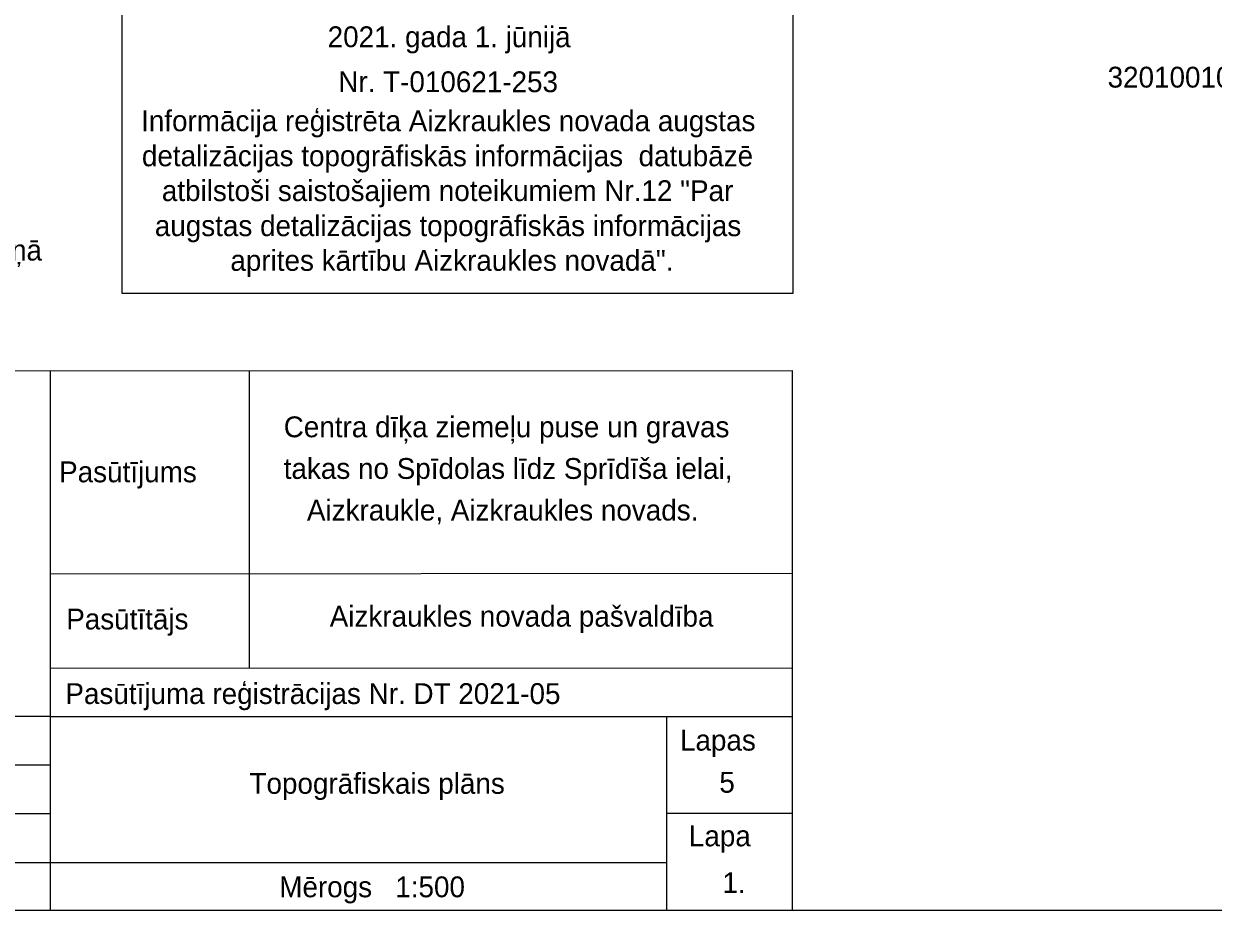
# Model space of a CAD drawing. Extents: x 576692 to 577659, y 273254 to 273799.
# Drawn here: x 577307 to 577364.1, y 273254.4 to 273296.9 of the extents above; entities that cross this region are included whole.
import ezdxf

# ---------------------------------------------------------------- set-up
doc = ezdxf.new("R2010")
doc.units = 0
for name, color, linetype in [('CELI_IELA_####_TKST_#', 7, 'Continuous'), ('GAZE_ELEM_####_####_#', 7, 'Continuous'), ('GEOD_SITP_####_TKST_#', 7, 'Continuous'), ('RAMI_UZMR_####_####_#', 7, 'Continuous'), ('SAKT_ELEM_####_####_#', 7, 'Continuous')]:
    doc.layers.add(name, color=color, linetype=linetype)

msp = doc.modelspace()

# ---------------------------------------------------------------- linework, layer by layer
at = {"layer": 'GAZE_ELEM_####_####_#'}
for points in [[(577340.934, 273326.031), (577341.508, 273325.553), (577344.766, 273323.639), (577348.869, 273321.271), (577351.47, 273321.042), (577353.08, 273319.608), (577353.662, 273318.98), (577355.046, 273319.732), (577358.131, 273319.35), (577362.247, 273316.988), (577364.206, 273313.657), (577365.293, 273312.891), (577368.083, 273312.675), (577372.531, 273310.246), (577373.613, 273308.431), (577375.649, 273308.091), (577379.648, 273306.893), (577382.695, 273305.248), (577385.153, 273302.456), (577389.104, 273301.452), (577389.496, 273300.942), (577390.273, 273299.56), (577391.205, 273298.913), (577392.497, 273299.604), (577394.601, 273299.293), (577397.694, 273298.313), (577398.89, 273295.818), (577401.259, 273294.888), (577402.469, 273292.284), (577402.972, 273291.575), (577403.797, 273292.674), (577405.477, 273293.246), (577408.035, 273291.887), (577411.464, 273291.675), (577412.445, 273291.144), (577412.845, 273290.231), (577414.982, 273290.656), (577417.81, 273290.618), (577418.302, 273288.821), (577420.858, 273290.958), (577425.516, 273290.245), (577427.352, 273289.623), (577428.761, 273288.691), (577429.575, 273289.767), (577429.847, 273291.409), (577430.189, 273293.296), (577430.263, 273295.22), (577430.352, 273295.786), (577430.448, 273296.048), (577430.492, 273296.126)], [(577441.297, 273280.127), (577438.243, 273281.126), (577433.72, 273282.164), (577432.707, 273283.196), (577430.243, 273283.432), (577428.066, 273283.472), (577425.734, 273283.547), (577423.284, 273283.177), (577420.785, 273282.596), (577418.003, 273281.704), (577417.506, 273281.456), (577417.262, 273280.989), (577415.738, 273281.962), (577410.736, 273281.986), (577406.327, 273282.413), (577405.503, 273282.34), (577401.337, 273283.039), (577401.05, 273283.05), (577399.631, 273282.552), (577399.471, 273282.059), (577399.279, 273281.986), (577399.101, 273282.003), (577398.615, 273282.256), (577398.245, 273282.358), (577396.752, 273282.705), (577395.038, 273282.332), (577394.54, 273283.319), (577389.153, 273284.267), (577385.354, 273287.171), (577379.343, 273289.915), (577376.563, 273292.145), (577374.341, 273294.641), (577370.224, 273297.836), (577366.345, 273299.805), (577364.508, 273301.402), (577361.299, 273303.231), (577360.793, 273304.197), (577356.859, 273306.681), (577354.339, 273308.876), (577351.451, 273309.778), (577347.089, 273312.323), (577345.291, 273313.001), (577344.887, 273312.668), (577344.712, 273312.568), (577344.587, 273313.656), (577342.969, 273315.562), (577341.748, 273315.14), (577339.784, 273315.819), (577339.347, 273318.17), (577339.288, 273318.428), (577339.142, 273318.571), (577337.918, 273319.229), (577337.691, 273319.288), (577337.312, 273319.288), (577335.455, 273319.378), (577334.88, 273319.48), (577334.721, 273319.568)]]:
    msp.add_spline(points, degree=3, dxfattribs=at)
at = {"layer": 'GEOD_SITP_####_TKST_#'}
msp.add_spline([(577344.672, 273318.664), (577344.968, 273318.183), (577345.276, 273317.711), (577345.435, 273317.522), (577345.684, 273317.277), (577345.882, 273317.121), (577346.196, 273316.903), (577346.782, 273316.489), (577347.861, 273315.745), (577348.859, 273315.037), (577350.217, 273314.017), (577351.596, 273313.021), (577352.125, 273312.708), (577352.294, 273312.641), (577353.513, 273311.839), (577355.736, 273310.317), (577357.448, 273309.32), (577359.335, 273308.146), (577360.035, 273307.647), (577360.437, 273307.398), (577360.847, 273307.16), (577361.255, 273306.922), (577361.656, 273306.67), (577364.991, 273304.399), (577366.695, 273303.192), (577369.019, 273301.548), (577369.292, 273301.336), (577369.947, 273300.785), (577370.588, 273300.218), (577371.227, 273299.648), (577371.877, 273299.09), (577374.126, 273297.432), (577375.754, 273296.568), (577377.234, 273295.774), (577378.749, 273294.871), (577379.84, 273294.23), (577380.136, 273294.05), (577381.132, 273293.536), (577381.659, 273293.366), (577382.202, 273293.296), (577385.068, 273293.325), (577385.359, 273293.324), (577385.486, 273293.288), (577387.761, 273292.313)], degree=3, dxfattribs=at)
at = {"layer": 'RAMI_UZMR_####_####_#'}
for p, q in [((577264.833, 273280.268), (577343.904, 273280.27)), ((577308.262, 273280.269), (577308.262, 273254.354)), ((577317.826, 273280.269), (577317.826, 273265.967)), ((577343.904, 273280.27), (577343.904, 273254.356)), ((577343.888, 273270.525), (577308.263, 273270.502)), ((577343.891, 273265.984), (577308.266, 273265.961)), ((577308.262, 273263.664), (577264.833, 273263.664)), ((577308.262, 273263.664), (577343.904, 273263.665)), ((577337.872, 273263.665), (577337.872, 273254.354)), ((577308.262, 273261.324), (577264.833, 273261.324)), ((577308.262, 273258.981), (577264.833, 273258.981)), ((577337.872, 273259.015), (577343.904, 273259.015)), ((577337.872, 273256.637), (577264.833, 273256.637))]:
    msp.add_line(p, q, dxfattribs=at)
for points in [[(577264.833, 273540.966), (577264.833, 273254.354), (577462.049, 273254.354), (577462.049, 273540.966)], [(577311.718, 273301.421), (577343.935, 273301.421), (577343.935, 273283.971), (577311.718, 273283.971)]]:
    msp.add_lwpolyline(points, close=True, dxfattribs=at)
at = {"layer": 'SAKT_ELEM_####_####_#'}
for points in [[(577430.492, 273296.126), (577430.743, 273295.28), (577430.95, 273292.984), (577430.537, 273289.932), (577430.187, 273288.71), (577429.868, 273288.374), (577428.93, 273287.877), (577428.107, 273287.824), (577426.195, 273287.181), (577421.435, 273286.142), (577415.056, 273286.335), (577409.123, 273286.46), (577404.438, 273286.526), (577403.901, 273286.679), (577400.735, 273287.129), (577396.047, 273288.393), (577390.433, 273290.793), (577385.359, 273293.957), (577381.051, 273297.74), (577376.479, 273302.482), (577368.015, 273305.691), (577360.497, 273308.834), (577352.468, 273313.233), (577345.85, 273317.825), (577342.246, 273320.567), (577341.508, 273321.423), (577341.425, 273321.933), (577339.216, 273324.602)], [(577441.082, 273279.547), (577437.909, 273280.394), (577431.986, 273281.548), (577430.948, 273281.865), (577428.692, 273282.027), (577426.81, 273282.033), (577423.351, 273282.291), (577422.435, 273282.27), (577418.686, 273281.121), (577418.264, 273280.962), (577417.572, 273280.399), (577417.099, 273280.538), (577416.402, 273280.923), (577412.368, 273280.988), (577410.888, 273281.243), (577405.654, 273281.364), (577402.342, 273282.431), (577400.792, 273282.378), (577399.992, 273281.69), (577399.131, 273281.187), (577397.918, 273281.319), (577394.765, 273281.67), (577393.584, 273282.429), (577390.108, 273282.994), (577387.235, 273283.646), (577384.15, 273286.719), (577381.515, 273288.365), (577381, 273288.676), (577378.611, 273289.592), (577375.648, 273291.521), (577374.225, 273292.893), (577372.895, 273294.505), (577368.301, 273297.784), (577363.146, 273301.018), (577360.709, 273303.147), (577360.177, 273303.809), (577356.883, 273305.564), (577352.967, 273308.168), (577350.309, 273308.849), (577345.098, 273311.384), (577343.569, 273312.785), (577342.472, 273313.485), (577341.093, 273313.771), (577338.41, 273315.385), (577338.244, 273316.251), (577338.325, 273317.723), (577337.711, 273318.298), (577336.856, 273318.682), (577336.448, 273318.757), (577334.971, 273318.581), (577334.511, 273318.84)]]:
    msp.add_spline(points, degree=3, dxfattribs=at)

# ---------------------------------------------------------------- texts
at = {"layer": 'CELI_IELA_####_TKST_#'}
msp.add_text('32010010144', height=1, dxfattribs=at).set_placement((577359.056, 273293.867))
at = {"layer": 'RAMI_UZMR_####_####_#'}
for s, rotation, p in [('2021. gada 1. jūnijā', 359.9864, (577321.59, 273295.807)), ('Nr. T-010621-253', 359.9864, (577322.1, 273293.648)), ('Informācija reģistrēta Aizkraukles novada augstas ', 0, (577312.628, 273291.771)), ('detalizācijas topogrāfiskās informācijas  datubāzē ', 0, (577312.667, 273290.088)), ('atbilstoši saistošajiem noteikumiem Nr.12 "Par ', 0, (577313.625, 273288.415)), ('augstas detalizācijas topogrāfiskās informācijas ', 0, (577313.287, 273286.732)), ('    Dati iegūti portāla www.kadastrs.lv (datne 3146469.edoc). Saskaņā', 360, (577266.539, 273285.559)), ('aprites kārtību Aizkraukles novadā".', 0, (577316.916, 273285.065)), ('Centra dīķa ziemeļu puse un gravas', 359.9993, (577319.48, 273277.071)), ('takas no Spīdolas līdz Sprīdīša ielai, ', 359.9993, (577319.48, 273275.071)), ('Pasūtījums', 359.9993, (577308.689, 273274.909)), ('   Aizkraukle, Aizkraukles novads.', 359.9993, (577319.48, 273273.071)), ('Pasūtītājs', 359.9993, (577309.032, 273267.839)), ('Aizkraukles novada pašvaldība', 359.9993, (577321.689, 273267.974)), ('Pasūtījuma reģistrācijas Nr. DT 2021-05', 359.9993, (577308.991, 273264.258)), ('Lapas', 359.9993, (577338.514, 273262.021)), ('Topogrāfiskais plāns', 359.9993, (577317.835, 273259.945)), ('5', 359.9993, (577340.405, 273259.997)), ('Lapa', 359.9993, (577338.942, 273257.423)), ('1.', 359.9993, (577340.555, 273255.177)), ('Mērogs   1:500', 359.9993, (577319.265, 273254.976))]:
    msp.add_text(s, height=1, rotation=rotation, dxfattribs=at).set_placement(p)

doc.saveas('drawing.dxf')
